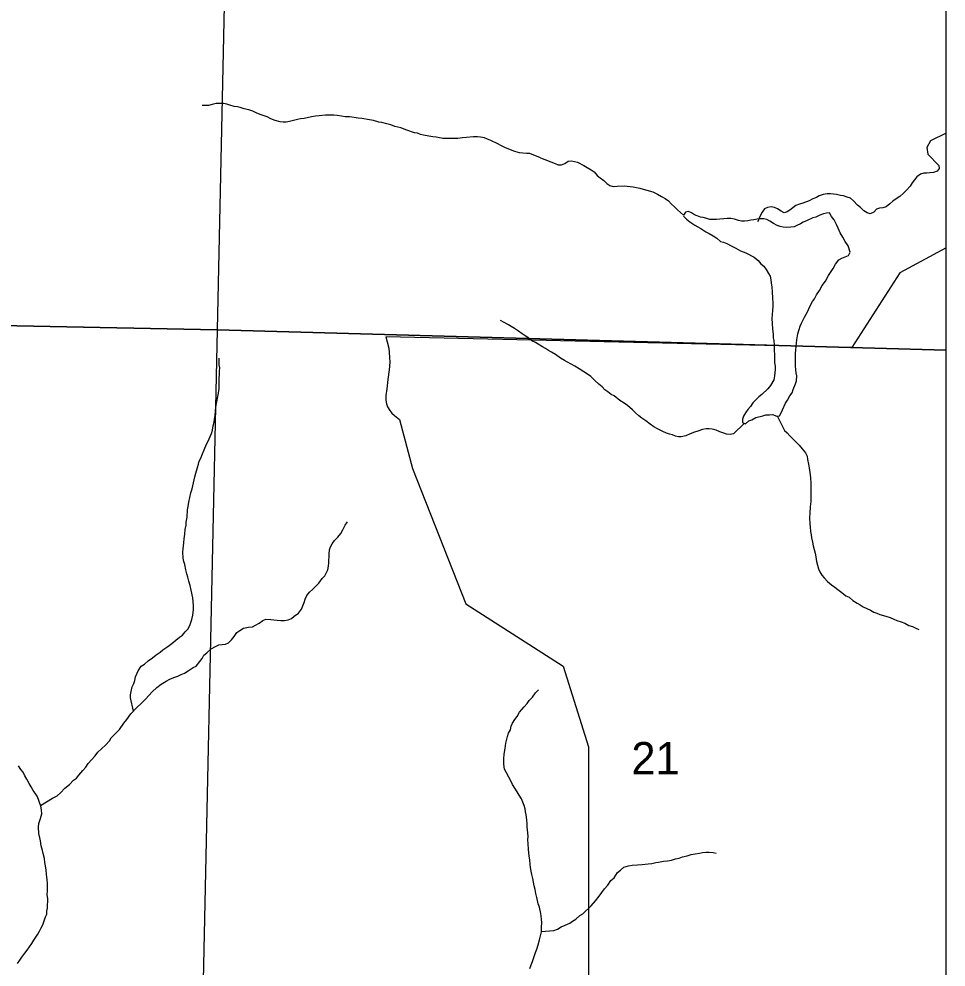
# Model space of a CAD drawing. Extents: x -10 to 158, y 8 to 33.
# Drawn here: x 43.128 to 44.324, y 18.046 to 19.269 of the extents above; entities that cross this region are included whole.
import ezdxf

# ---------------------------------------------------------------- set-up
doc = ezdxf.new("R2010")
doc.units = 0
for name, color, linetype in [('GM_X_Corporation', 7, 'Continuous'), ('GM_X_Minor_River', 7, 'Continuous'), ('GM_X_Section_Text', 7, 'Continuous')]:
    doc.layers.add(name, color=color, linetype=linetype)

msp = doc.modelspace()

# ---------------------------------------------------------------- linework, layer by layer
at = {"layer": 'GM_X_Corporation'}
for points in [[(41.4462, 15.1552), (44.324, 15.1552), (44.324, 21.9552), (41.5663, 21.9552), (41.564, 21.7852), (41.5618, 21.6932), (41.5485, 21.0008), (41.5233, 19.7709), (41.5184, 19.3523), (41.5125, 19.0268), (41.5025, 18.3092), (41.4916, 17.5539), (41.4842, 16.8508), (41.4581, 15.8355), (41.458, 15.832), (41.4573, 15.7877), (41.4556, 15.685), (41.4591, 15.5415), (41.4568, 15.5324), (41.4547, 15.4323)], [(44.324, 15.79), (44.324, 21.73), (42.4015, 21.7711), (42.3578, 21.7721), (41.564, 21.7852), (41.5618, 21.6932), (41.5485, 21.0008), (41.5233, 19.7709), (41.5184, 19.3523), (41.5125, 19.0268), (41.5025, 18.3092), (41.4916, 17.5539), (41.4842, 16.8508), (41.4581, 15.8355), (41.4922, 15.8348), (41.6019, 15.8337), (41.9512, 15.8301), (42.0434, 15.8291), (43.9186, 15.7973)], [(42.3938, 19.9023), (43.4052, 19.8848), (43.3832, 18.8683), (42.3702, 18.8884)], [(44.324, 18.842), (44.324, 19.8628), (43.4052, 19.8848), (43.3832, 18.8683)], [(42.3702, 18.8884), (43.3832, 18.8683), (43.3612, 17.8489), (42.3441, 17.8693)], [(44.324, 17.8307), (44.324, 18.842), (43.3832, 18.8683), (43.3612, 17.8489)]]:
    msp.add_lwpolyline(points, close=True, dxfattribs=at)
msp.add_lwpolyline([(44.324, 17.6644), (44.324, 18.9743), (44.2642, 18.9417), (44.2025, 18.8454), (43.6009, 18.8593), (43.6028, 18.8529), (43.6047, 18.8445), (43.6055, 18.8389), (43.6058, 18.8328), (43.6061, 18.8265), (43.6053, 18.8166), (43.6034, 18.8043), (43.6022, 18.7921), (43.6009, 18.7837), (43.6009, 18.7777), (43.6018, 18.7727), (43.6031, 18.7688), (43.6063, 18.7643), (43.6086, 18.761), (43.6121, 18.7577), (43.6185, 18.7526), (43.6355, 18.6895), (43.7041, 18.515), (43.8298, 18.4343), (43.8627, 18.3305), (43.8626, 17.8368)], dxfattribs=at)
at = {"layer": 'GM_X_Minor_River'}
for points in [[(43.8007, 19.0903), (43.787, 19.0958), (43.7829, 19.0958), (43.778, 19.0961), (43.7734, 19.0968), (43.7673, 19.0983), (43.762, 19.1008), (43.7544, 19.1038), (43.7503, 19.1056), (43.7457, 19.1082), (43.7366, 19.1127), (43.732, 19.1145), (43.7282, 19.116), (43.7233, 19.1171), (43.7195, 19.1174), (43.7142, 19.1174), (43.7052, 19.1165), (43.6999, 19.1161), (43.6938, 19.1153), (43.6787, 19.1151), (43.6745, 19.1154), (43.6704, 19.1162), (43.6658, 19.1169), (43.6617, 19.1172), (43.6564, 19.1183), (43.6495, 19.1197), (43.6458, 19.1204), (43.642, 19.1219), (43.6382, 19.1226), (43.6279, 19.1259), (43.6203, 19.1289), (43.6128, 19.1307), (43.6074, 19.1329), (43.6021, 19.134), (43.5957, 19.1358), (43.5919, 19.1365), (43.5851, 19.1384), (43.5798, 19.1391), (43.5699, 19.1409), (43.5654, 19.1416), (43.5601, 19.1423), (43.554, 19.143), (43.5487, 19.1433), (43.5438, 19.144), (43.5381, 19.1447), (43.534, 19.1454), (43.523, 19.1453), (43.5151, 19.1445), (43.5101, 19.144), (43.5052, 19.1432), (43.4958, 19.1412), (43.4909, 19.1404), (43.4868, 19.1396), (43.4769, 19.1372), (43.4724, 19.1364), (43.4686, 19.1364), (43.4645, 19.1367), (43.4584, 19.1386), (43.4527, 19.1408), (43.4478, 19.143), (43.444, 19.1445), (43.439, 19.1463), (43.4337, 19.1485), (43.4292, 19.1504), (43.4242, 19.1522), (43.4182, 19.1537), (43.4132, 19.1551), (43.4095, 19.1559), (43.4053, 19.1566), (43.3996, 19.1584), (43.3958, 19.1595), (43.3916, 19.1602), (43.3863, 19.1605), (43.3822, 19.1605), (43.3769, 19.1589), (43.372, 19.1577), (43.3641, 19.1577)], [(44.324, 19.122), (44.3038, 19.1123), (44.2993, 19.1035), (44.3005, 19.0948)], [(44.3005, 19.0948), (44.3145, 19.0805), (44.3153, 19.0767), (44.3124, 19.0729), (44.3078, 19.0713), (44.3029, 19.0708), (44.2991, 19.0707), (44.2954, 19.0703), (44.2912, 19.0694), (44.2864, 19.0656), (44.2804, 19.0579), (44.2775, 19.0536), (44.273, 19.0486), (44.2689, 19.0448), (44.2645, 19.0405), (44.2596, 19.0374), (44.2551, 19.0343), (44.2514, 19.0308), (44.2469, 19.0269), (44.2424, 19.0257), (44.2383, 19.0253), (44.2341, 19.024), (44.2308, 19.0202), (44.2259, 19.0182), (44.2221, 19.0193), (44.2179, 19.0219), (44.2136, 19.0263), (44.2098, 19.0293), (44.2044, 19.0349), (44.2006, 19.0382), (44.1964, 19.0397), (44.1918, 19.0411), (44.1876, 19.0418), (44.1827, 19.0428), (44.1789, 19.0435), (44.1747, 19.0438), (44.1706, 19.0437), (44.1653, 19.0429), (44.1604, 19.0413), (44.1566, 19.0393), (44.1521, 19.0373), (44.1473, 19.035), (44.139, 19.0318), (44.1349, 19.0306), (44.13, 19.0286), (44.1262, 19.0259), (44.1225, 19.0228), (44.1188, 19.0204), (44.115, 19.0192), (44.1112, 19.0214), (44.1066, 19.0244), (44.1028, 19.0262), (44.0982, 19.0269), (44.0937, 19.0264), (44.0899, 19.0245), (44.0866, 19.0202), (44.0844, 19.0164), (44.0829, 19.0126), (44.0811, 19.008), (44.0822, 19.0109)], [(43.8007, 19.0903), (43.8195, 19.0828), (43.8233, 19.0814), (43.8278, 19.0814), (43.832, 19.083), (43.8365, 19.0858), (43.8406, 19.0862), (43.8444, 19.0855), (43.8482, 19.0845), (43.8566, 19.0804), (43.8608, 19.0779), (43.8658, 19.0749), (43.87, 19.0724), (43.8739, 19.0675), (43.8777, 19.0645), (43.8823, 19.0612), (43.8862, 19.0571), (43.89, 19.0545), (43.8942, 19.0535), (43.8994, 19.0539), (43.9085, 19.0541), (43.9165, 19.0535), (43.9203, 19.0528), (43.9245, 19.0521), (43.929, 19.0511), (43.9332, 19.05), (43.9378, 19.0486), (43.9454, 19.0464), (43.9515, 19.0435), (43.9568, 19.0406), (43.9614, 19.0376), (43.9656, 19.0347), (43.9695, 19.0306), (43.9737, 19.0269), (43.9776, 19.0232), (43.9852, 19.0165)], [(44.1857, 18.9587), (44.1894, 18.9607), (44.1939, 18.9627), (44.1981, 18.9643), (44.2003, 18.9685), (44.1975, 18.9768), (44.1936, 18.9824), (44.1908, 18.988), (44.1873, 18.9936), (44.1846, 18.9996), (44.1826, 19.0042), (44.1795, 19.0102), (44.176, 19.0147), (44.1736, 19.0192), (44.1695, 19.0187), (44.1657, 19.0179), (44.1612, 19.0163), (44.156, 19.0139), (44.1522, 19.0127), (44.1447, 19.0095), (44.1398, 19.0072), (44.136, 19.0052), (44.1315, 19.0028), (44.1278, 19.0013), (44.1236, 19.0008), (44.118, 19.0003), (44.1138, 19.001), (44.11, 19.0017), (44.1062, 19.0031), (44.1012, 19.0057), (44.0966, 19.0087), (44.0928, 19.0109), (44.089, 19.0115), (44.0841, 19.0115), (44.0803, 19.011), (44.0758, 19.0102), (44.072, 19.0097), (44.0682, 19.0089), (44.0637, 19.0084), (44.0599, 19.0084), (44.0561, 19.0094), (44.0508, 19.0112), (44.0462, 19.0119), (44.0417, 19.0122), (44.0372, 19.0117), (44.0319, 19.0113), (44.0277, 19.0108), (44.019, 19.0106), (44.0152, 19.0121), (44.0107, 19.0131), (44.0069, 19.0138), (44.003, 19.0153), (43.9992, 19.0167), (43.9954, 19.0193), (43.9916, 19.0211), (43.9878, 19.0203), (43.9852, 19.0165)], [(43.9853, 19.015), (43.9891, 19.0112), (43.9933, 19.0079), (43.9998, 19.0035), (44.0075, 18.9991), (44.014, 18.995), (44.0182, 18.9928), (44.0235, 18.9895), (44.0281, 18.9866), (44.0331, 18.9825), (44.0369, 18.9814), (44.0411, 18.9796), (44.0465, 18.9767), (44.0526, 18.9737), (44.0587, 18.9701), (44.0656, 18.9675), (44.0762, 18.962), (44.0816, 18.9576), (44.0851, 18.9535), (44.0889, 18.9505), (44.092, 18.9464), (44.0948, 18.9411), (44.0971, 18.9374), (44.0979, 18.9329), (44.0984, 18.9291), (44.0992, 18.9234), (44.0997, 18.9174), (44.1002, 18.9094), (44.1003, 18.903), (44.1004, 18.8984), (44.0998, 18.8939), (44.0995, 18.8878), (44.0992, 18.8832), (44.0997, 18.876), (44.0998, 18.8696), (44.1007, 18.8624), (44.1007, 18.8582), (44.1016, 18.8545), (44.102, 18.8484), (44.1024, 18.8298), (44.1028, 18.8257), (44.1033, 18.8215), (44.1033, 18.8173), (44.1027, 18.809), (44.1017, 18.804), (44.0973, 18.7964), (44.0939, 18.7922), (44.0861, 18.7848), (44.0824, 18.7821), (44.0746, 18.774), (44.0716, 18.7694), (44.0683, 18.7655), (44.065, 18.7613), (44.0628, 18.7571), (44.0613, 18.7533), (44.0614, 18.7487), (44.0652, 18.7469), (44.0693, 18.7508), (44.0734, 18.7524), (44.0787, 18.7551), (44.0877, 18.7575), (44.0915, 18.7588), (44.096, 18.7588), (44.1006, 18.7593), (44.1051, 18.7571), (44.1089, 18.7576), (44.1111, 18.7614), (44.1129, 18.7652), (44.1166, 18.7736), (44.1195, 18.7775), (44.1225, 18.7832), (44.1254, 18.787), (44.1269, 18.7912), (44.1298, 18.7985), (44.1312, 18.8027), (44.1315, 18.8088), (44.1307, 18.8129), (44.1302, 18.8167), (44.1298, 18.822), (44.1296, 18.8303), (44.1299, 18.8379), (44.1302, 18.8425), (44.1314, 18.8554), (44.1328, 18.863), (44.1346, 18.8687), (44.1357, 18.8729), (44.1375, 18.8771), (44.1412, 18.8848), (44.1434, 18.8886), (44.1459, 18.8932), (44.1477, 18.8978), (44.1518, 18.9047), (44.1544, 18.9085), (44.1569, 18.9135), (44.1606, 18.9192), (44.1643, 18.9254), (44.1684, 18.9311), (44.1724, 18.9384), (44.1783, 18.9476), (44.1812, 18.953), (44.1857, 18.9587)], [(44.0635, 18.7477), (44.0495, 18.7341), (44.0454, 18.7333), (44.0408, 18.7336), (44.037, 18.735), (44.0321, 18.7368), (44.0271, 18.739), (44.0222, 18.74), (44.0184, 18.7407), (44.0142, 18.7407), (44.0097, 18.7398), (44.0037, 18.7378), (43.9992, 18.7362), (43.9939, 18.7342), (43.9883, 18.7318), (43.9822, 18.7302), (43.9785, 18.7305), (43.9747, 18.7312), (43.9708, 18.7327), (43.967, 18.7337), (43.9632, 18.7352), (43.9587, 18.737), (43.9514, 18.7406), (43.9468, 18.7432), (43.9422, 18.7465), (43.9365, 18.751), (43.9315, 18.7543), (43.9277, 18.7576), (43.923, 18.7614), (43.9192, 18.7651), (43.913, 18.7706), (43.9085, 18.7736), (43.9031, 18.7773), (43.8958, 18.7832), (43.892, 18.785), (43.8874, 18.7884), (43.8836, 18.791), (43.8801, 18.7947), (43.8759, 18.7984), (43.8709, 18.8029), (43.8655, 18.8081), (43.8613, 18.811), (43.8567, 18.814), (43.8505, 18.818), (43.8448, 18.8213), (43.8402, 18.8239), (43.8356, 18.8265), (43.8314, 18.829), (43.8265, 18.832), (43.82, 18.8364), (43.815, 18.8394), (43.8108, 18.8416), (43.807, 18.8441), (43.8031, 18.8463), (43.7978, 18.8497), (43.794, 18.8519), (43.7894, 18.8541), (43.7855, 18.8574), (43.7809, 18.8607), (43.7771, 18.8633), (43.7721, 18.8666), (43.7672, 18.8699), (43.7629, 18.8725), (43.7591, 18.8747), (43.7538, 18.8777), (43.7492, 18.8802)], [(43.2752, 18.3765), (43.2713, 18.3936), (43.2713, 18.3974), (43.2723, 18.4019), (43.2737, 18.4077), (43.2756, 18.4122), (43.277, 18.4161), (43.2781, 18.4206), (43.2813, 18.4283), (43.2854, 18.4344), (43.2895, 18.4371), (43.2944, 18.4414), (43.3, 18.4453), (43.3048, 18.4492), (43.3097, 18.4523), (43.3134, 18.4554), (43.3198, 18.46), (43.325, 18.4635), (43.3298, 18.4678), (43.3347, 18.4717), (43.3384, 18.4744), (43.3421, 18.4786), (43.3459, 18.4825), (43.3484, 18.4882), (43.3506, 18.4947), (43.352, 18.5004), (43.3526, 18.5076), (43.3529, 18.5129), (43.352, 18.5224), (43.3499, 18.5326), (43.3487, 18.5383), (43.3467, 18.5439), (43.3455, 18.5492), (43.3443, 18.5537), (43.3427, 18.5586), (43.3414, 18.5654), (43.3402, 18.5696), (43.3394, 18.5737), (43.3392, 18.5813), (43.3395, 18.5859), (43.3402, 18.5935), (43.3408, 18.5988), (43.3415, 18.6048), (43.3421, 18.6109), (43.3432, 18.6162), (43.3435, 18.6204), (43.3445, 18.6265), (43.3451, 18.636), (43.3458, 18.6406), (43.3468, 18.6459), (43.3479, 18.652), (43.3493, 18.6581), (43.3511, 18.6634), (43.3535, 18.6748), (43.3546, 18.6786), (43.3556, 18.6836), (43.3578, 18.6908), (43.3592, 18.695), (43.3603, 18.6988), (43.3621, 18.7026), (43.3643, 18.7084), (43.3665, 18.7137), (43.3697, 18.721), (43.3719, 18.7248), (43.3741, 18.7309), (43.3759, 18.7347), (43.3774, 18.7389), (43.378, 18.7446), (43.3795, 18.7492), (43.3798, 18.753), (43.3808, 18.7583), (43.3811, 18.7636), (43.3818, 18.7682), (43.3825, 18.7731), (43.3845, 18.7845), (43.3856, 18.7891), (43.3859, 18.7929), (43.3858, 18.7978), (43.3861, 18.8024), (43.3861, 18.8065), (43.3864, 18.8103), (43.3863, 18.8149), (43.3866, 18.8194), (43.3861, 18.8232), (43.3861, 18.8278), (43.386, 18.8316)], [(44.1059, 18.7572), (44.1153, 18.7383), (44.1191, 18.7354), (44.1222, 18.7316), (44.1311, 18.7231), (44.1346, 18.7194), (44.1384, 18.7149), (44.1427, 18.7097), (44.1446, 18.7055), (44.1451, 18.701), (44.1463, 18.6949), (44.1475, 18.69), (44.1484, 18.6844), (44.1489, 18.6779), (44.1494, 18.6703), (44.1496, 18.6594), (44.1493, 18.6518), (44.1494, 18.6468), (44.1488, 18.64), (44.1482, 18.6317), (44.1479, 18.6256), (44.148, 18.618), (44.1485, 18.6142), (44.149, 18.6082), (44.1498, 18.604), (44.1502, 18.6002), (44.1515, 18.5942), (44.1527, 18.5897), (44.1539, 18.5851), (44.1551, 18.5802), (44.156, 18.5753), (44.1568, 18.5696), (44.158, 18.5647), (44.1593, 18.5602), (44.1612, 18.5561), (44.1636, 18.552), (44.1666, 18.5482), (44.1709, 18.5437), (44.1763, 18.5393), (44.1805, 18.5363), (44.1843, 18.5334), (44.1897, 18.5293), (44.1947, 18.5252), (44.1989, 18.5234), (44.2039, 18.519), (44.2092, 18.5156), (44.213, 18.5134), (44.2172, 18.5109), (44.2218, 18.509), (44.2264, 18.5065), (44.231, 18.5043), (44.2348, 18.5028), (44.2386, 18.501), (44.2462, 18.4989), (44.2519, 18.4971), (44.2565, 18.4949), (44.2603, 18.4934), (44.266, 18.4917), (44.2706, 18.4898), (44.2759, 18.4869), (44.2805, 18.4855), (44.2843, 18.484), (44.2889, 18.4818)], [(43.1555, 18.2546), (43.1707, 18.2641), (43.1767, 18.2672), (43.1811, 18.2711), (43.1867, 18.2768), (43.1927, 18.2819), (43.1979, 18.2873), (43.2016, 18.29), (43.205, 18.2939), (43.2098, 18.2996), (43.2139, 18.3039), (43.2168, 18.3088), (43.2213, 18.3135), (43.2257, 18.3189), (43.2294, 18.3235), (43.2339, 18.3277), (43.2395, 18.3328), (43.2443, 18.3381), (43.2465, 18.342), (43.2513, 18.3466), (43.2573, 18.3528), (43.2628, 18.3608), (43.2669, 18.3655), (43.2721, 18.3731), (43.2795, 18.3812), (43.2858, 18.3866), (43.2907, 18.3917), (43.2951, 18.3967), (43.2996, 18.4013), (43.3056, 18.4067), (43.3112, 18.411), (43.3175, 18.4149), (43.3224, 18.4176), (43.3273, 18.4196), (43.3325, 18.4216), (43.3367, 18.4236), (43.3412, 18.4252), (43.346, 18.4283), (43.3524, 18.4326), (43.3562, 18.4345), (43.361, 18.4403), (43.3639, 18.4441), (43.3661, 18.4484), (43.3702, 18.4518), (43.3754, 18.4569), (43.3811, 18.46), (43.3856, 18.462), (43.3939, 18.4629), (43.398, 18.4645), (43.4017, 18.4683), (43.4054, 18.4729), (43.4088, 18.4779), (43.4125, 18.4803), (43.4174, 18.4834), (43.4238, 18.4846), (43.4291, 18.4851), (43.4328, 18.4871), (43.4377, 18.4898), (43.4422, 18.4933), (43.4463, 18.4949), (43.4527, 18.4946), (43.4565, 18.4943), (43.4607, 18.4936), (43.4656, 18.4934), (43.4702, 18.4934), (43.4751, 18.4943), (43.4792, 18.4959), (43.4829, 18.499), (43.4882, 18.5029), (43.4923, 18.5079), (43.4941, 18.5121), (43.4955, 18.5166), (43.4969, 18.5208), (43.4991, 18.5254), (43.5025, 18.5297), (43.5062, 18.5335), (43.5107, 18.5378), (43.5144, 18.5416), (43.5188, 18.5474), (43.5225, 18.5509), (43.5262, 18.5585), (43.5272, 18.5635), (43.5275, 18.5676), (43.5275, 18.5714), (43.5278, 18.5752), (43.5277, 18.579), (43.5284, 18.5843), (43.5298, 18.5885), (43.5317, 18.5924), (43.5346, 18.5966), (43.5391, 18.6008), (43.5428, 18.6054), (43.5457, 18.6104), (43.5487, 18.6162), (43.5516, 18.6208)], [(43.7842, 18.2103), (43.7845, 18.2149), (43.784, 18.2232), (43.7836, 18.227), (43.7835, 18.2311), (43.783, 18.236), (43.7822, 18.2425), (43.7813, 18.2466), (43.7809, 18.2504), (43.7797, 18.2546), (43.7761, 18.2632), (43.773, 18.2681), (43.7703, 18.2722), (43.7676, 18.2771), (43.7645, 18.2816), (43.7625, 18.2865), (43.7598, 18.291), (43.7566, 18.2966), (43.7543, 18.3015), (43.7534, 18.3079), (43.7533, 18.3147), (43.7539, 18.3208), (43.755, 18.328), (43.756, 18.3349), (43.7581, 18.3436), (43.7595, 18.3478), (43.7617, 18.3524), (43.7628, 18.357), (43.7646, 18.3608), (43.7676, 18.3654), (43.7705, 18.3696), (43.7734, 18.375), (43.7794, 18.3819), (43.7835, 18.3862), (43.786, 18.39), (43.7901, 18.3946), (43.7942, 18.4), (43.7979, 18.4039)], [(43.1255, 18.0506), (43.1285, 18.0552), (43.1311, 18.059), (43.1351, 18.064), (43.1381, 18.0679), (43.1411, 18.0721), (43.144, 18.0767), (43.1466, 18.0809), (43.1517, 18.0886), (43.1539, 18.0924), (43.1561, 18.0966), (43.1583, 18.1005), (43.1598, 18.1047), (43.162, 18.1108), (43.1634, 18.1146), (43.1637, 18.1184), (43.1644, 18.1222), (43.1643, 18.1267), (43.1646, 18.1305), (43.1646, 18.1343), (43.1641, 18.1396), (43.1644, 18.1442), (43.1642, 18.1544), (43.1638, 18.1589), (43.1633, 18.1661), (43.1628, 18.1714), (43.1619, 18.1767), (43.1611, 18.1812), (43.1603, 18.1862), (43.159, 18.1926), (43.1578, 18.1967), (43.1562, 18.2028), (43.1553, 18.2092), (43.1545, 18.213), (43.1533, 18.2186), (43.1528, 18.2266), (43.1534, 18.2315), (43.1552, 18.238), (43.157, 18.2441), (43.1565, 18.249), (43.1557, 18.2539), (43.1541, 18.2585), (43.1529, 18.2626), (43.1509, 18.2667), (43.1486, 18.2705), (43.1459, 18.2742), (43.1435, 18.2787), (43.1408, 18.2829), (43.1377, 18.2885), (43.135, 18.293), (43.133, 18.2975), (43.1299, 18.3012), (43.1268, 18.3057)], [(43.7867, 18.0443), (43.7885, 18.0489), (43.7904, 18.0535), (43.7925, 18.06), (43.7943, 18.0649), (43.7958, 18.0691), (43.7975, 18.0748), (43.7993, 18.0813), (43.8008, 18.0863), (43.8018, 18.0916), (43.8021, 18.098), (43.8024, 18.1033), (43.8019, 18.1083), (43.801, 18.1151), (43.7994, 18.1234), (43.7978, 18.1279), (43.7969, 18.1321), (43.7957, 18.1358), (43.7945, 18.1411), (43.7937, 18.1464), (43.7924, 18.1509), (43.7916, 18.1558), (43.7908, 18.1604), (43.7895, 18.1657), (43.7887, 18.1698), (43.7879, 18.1747), (43.7874, 18.1789), (43.787, 18.1842), (43.7861, 18.1899), (43.7857, 18.1936), (43.7852, 18.1982), (43.7847, 18.2054), (43.7842, 18.2103)], [(43.8018, 18.0919), (43.818, 18.0934), (43.8226, 18.095), (43.8274, 18.0981), (43.8323, 18.1001), (43.8383, 18.1029), (43.8421, 18.1056), (43.8462, 18.1079), (43.8514, 18.1126), (43.8551, 18.1149), (43.8659, 18.1254), (43.8715, 18.1315), (43.8763, 18.1377), (43.8796, 18.1423), (43.8833, 18.1473), (43.8874, 18.1519), (43.8915, 18.158), (43.8956, 18.1615), (43.9, 18.1681), (43.9037, 18.1712), (43.9082, 18.175), (43.9142, 18.177), (43.9188, 18.1775), (43.9259, 18.178), (43.932, 18.1785), (43.9395, 18.1794), (43.9441, 18.1799), (43.9493, 18.1811), (43.9531, 18.1815), (43.9592, 18.1828), (43.9644, 18.1833), (43.9697, 18.1841), (43.975, 18.1857), (43.9795, 18.1866), (43.984, 18.1882), (43.9901, 18.1898), (43.995, 18.1914), (44.0002, 18.1923), (44.0059, 18.1931), (44.0097, 18.1939), (44.0142, 18.1944), (44.0184, 18.1945), (44.0233, 18.1942), (44.0271, 18.1931)]]:
    msp.add_lwpolyline(points, dxfattribs=at)

# ---------------------------------------------------------------- texts
at = {"layer": 'GM_X_Section_Text'}
msp.add_text('21', height=0.04186, rotation=0, dxfattribs=at).set_placement((43.9179, 18.2947))

doc.saveas('drawing.dxf')
